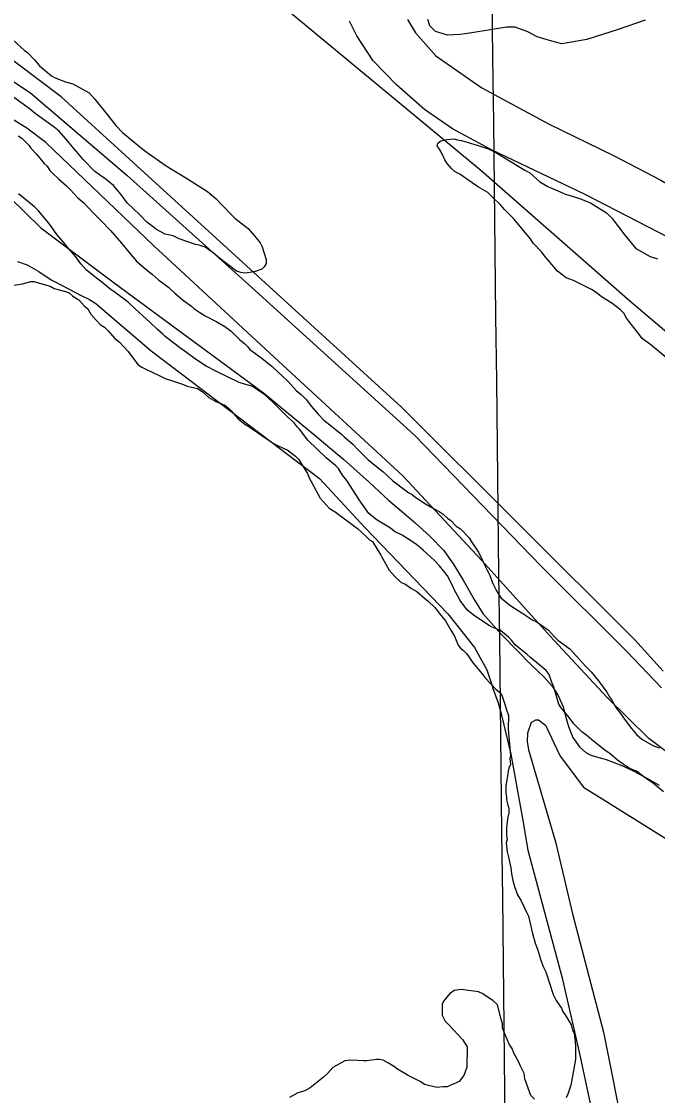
# Model space of a CAD drawing. Extents: x 3694830 to 3732949, y 415201 to 440970.
# Drawn here: x 3703884 to 3704350, y 430096 to 430884 of the extents above; entities that cross this region are included whole.
import ezdxf

# ---------------------------------------------------------------- set-up
doc = ezdxf.new("R2010")
doc.units = 0
for name, color, linetype in [('V-GRID-MAJR', 7, 'Continuous'), ('V-LEVE-TOET', 7, 'Continuous'), ('V-SITE-VEGE', 7, 'Continuous'), ('V-TOPO-SHOR', 7, 'Continuous')]:
    doc.layers.add(name, color=color, linetype=linetype)

msp = doc.modelspace()

# ---------------------------------------------------------------- linework, layer by layer
at = {"layer": 'V-GRID-MAJR'}
msp.add_spline([(3704347.28, 420679.41), (3704276.78, 426737.89), (3704206.26, 432798.3), (3704135.74, 438858.72), (3704135.72, 438860.65)], degree=3, dxfattribs=at)
at = {"layer": 'V-LEVE-TOET'}
for points in [[(3704358.39, 430725.16), (3704296.78, 430756.91), (3704228.13, 430789.53), (3704199.6, 430804.98), (3704178.94, 430819.16), (3704158.71, 430837.06), (3704141.38, 430854.96), (3704129.44, 430873.24), (3704124.1, 430884.04)], [(3704166.69, 430885.11), (3704172.45, 430875.55), (3704187.29, 430858.5), (3704221.18, 430835.15), (3704270.38, 430808.42), (3704317.52, 430785.43), (3704352.25, 430767.46), (3704384.08, 430748.68), (3704417.15, 430728.65), (3704482.83, 430679.89), (3704543.48, 430617.88), (3704596.28, 430559.23), (3704624.76, 430532.17), (3704652.41, 430506.36), (3704715.18, 430453.47), (3704786.23, 430400.95), (3704827.93, 430364.72), (3704856.01, 430340.99)], [(3703864.12, 430848.67), (3703890.57, 430831.15), (3703960.76, 430771.18), (3704052.41, 430688.74), (3704171.71, 430580.5), (3704264.55, 430484.38), (3704327.68, 430421.54), (3704352.85, 430395.32)], [(3704453.83, 430290.06), (3704413.31, 430310.95), (3704373.22, 430335.57), (3704343.47, 430358.07), (3704312.94, 430388.04), (3704273.75, 430430.06), (3704220.95, 430488.71), (3704163.2, 430550.7), (3704071.97, 430634.8), (3703980.75, 430719.31), (3703901.51, 430795.06), (3703887.46, 430805.48), (3703874.24, 430813.83)]]:
    msp.add_lwpolyline(points, dxfattribs=at)
at = {"layer": 'V-SITE-VEGE'}
for points in [[(3703877.1, 430870.65), (3703885.85, 430862.5), (3703887.87, 430861.14), (3703893.25, 430855.71), (3703896.95, 430851.3), (3703905.71, 430843.83), (3703908.41, 430842.46), (3703915.83, 430839.39), (3703921.23, 430838.02), (3703933.37, 430831.54), (3703937.4, 430826.79), (3703946.48, 430815.6), (3703952.87, 430807.46), (3703957.58, 430802.38), (3703971.72, 430790.82), (3703975.76, 430787.77), (3703989.58, 430777.91), (3704005.42, 430768.38), (3704019.91, 430759.19), (3704026.31, 430753.75), (3704029.67, 430750.02), (3704040.1, 430739.5), (3704046.5, 430734.4), (3704049.87, 430732.03), (3704055.59, 430725.24), (3704058.62, 430721.51), (3704059.96, 430718.46), (3704062.96, 430709.32), (3704062.95, 430706.28), (3704061.58, 430703.92), (3704059.89, 430702.24), (3704054.13, 430700.24), (3704047.71, 430699.25), (3704044.33, 430699.6), (3704041.29, 430700.63), (3704028.83, 430710.15), (3704024.11, 430714.22), (3704018.38, 430718.3), (3704014, 430719.67), (3704011.3, 430720.36), (3703999.15, 430724.47), (3703994.76, 430726.51), (3703989.02, 430727.89), (3703982.61, 430731.3), (3703977.56, 430735.04), (3703975.54, 430736.73), (3703970.16, 430742.16), (3703961.41, 430750.65), (3703959.73, 430752.69), (3703956.37, 430757.09), (3703950.99, 430763.54), (3703945.6, 430767.96), (3703937.51, 430773.73), (3703928.76, 430782.56), (3703924.06, 430788.32), (3703920.7, 430792.06), (3703917.67, 430796.12), (3703911.28, 430803.25), (3703907.57, 430806.31), (3703893.76, 430816.17), (3703889.38, 430819.9), (3703871.86, 430832.48)], [(3703881.19, 430800), (3703883.88, 430798.3), (3703889.27, 430792.87), (3703890.61, 430790.83), (3703894.65, 430786.42), (3703900.36, 430779.64), (3703902.38, 430777.6), (3703904.4, 430774.55), (3703906.08, 430772.86), (3703910.79, 430768.44), (3703916.52, 430763.35), (3703919.54, 430760.29), (3703924.93, 430754.52), (3703929.3, 430750.79), (3703931.66, 430748.41), (3703937.38, 430742.31), (3703941.75, 430737.89), (3703948.82, 430730.43), (3703956.89, 430721.27), (3703962.61, 430714.49), (3703965.29, 430711.09), (3703967.98, 430708.04), (3703975.06, 430701.93), (3703979.77, 430698.19), (3703984.15, 430694.45), (3703991.56, 430688.68), (3703995.94, 430684.6), (3704002.33, 430679.17), (3704008.4, 430674.75), (3704010.08, 430673.39), (3704014.46, 430670.33)], [(3704366.77, 430628.61), (3704344.88, 430646.61), (3704338.48, 430651.37), (3704335.79, 430655.1), (3704328.73, 430663.92), (3704326.72, 430666.97), (3704325.38, 430669.68), (3704322.68, 430672.39), (3704316.28, 430677.15), (3704308.87, 430681.91), (3704304.83, 430684.97), (3704301.46, 430687.35), (3704288.31, 430693.83), (3704282.91, 430695.88), (3704276.51, 430700.64), (3704267.09, 430711.83), (3704265.07, 430714.54), (3704258.68, 430721.33), (3704256.67, 430724.38), (3704244.23, 430739.3), (3704237.83, 430745.75), (3704234.47, 430749.49), (3704229.42, 430754.58), (3704225.39, 430758.31), (3704218.64, 430762.4), (3704213.92, 430765.46), (3704204.83, 430771.92), (3704201.46, 430773.62), (3704198.76, 430776), (3704195.73, 430779.73), (3704194.06, 430782.44), (3704191.71, 430787.18), (3704190.04, 430790.23), (3704188.36, 430792.6), (3704188.7, 430794.63), (3704191.08, 430796.31), (3704195.47, 430797.3)], [(3704195.47, 430797.3), (3704200.55, 430797.62), (3704203.25, 430796.93), (3704206.28, 430796.58), (3704210.33, 430795.21), (3704218.44, 430792.81), (3704226.53, 430790.07), (3704231.25, 430787.69), (3704252.49, 430774.75), (3704256.2, 430772.71), (3704263.61, 430766.26), (3704269.34, 430762.85), (3704282.49, 430757.05), (3704287.22, 430755.68), (3704292.62, 430753.97), (3704300.71, 430750.89), (3704312.51, 430743.41), (3704316.55, 430739.33), (3704325.96, 430727.13), (3704334.03, 430717.29), (3704344.48, 430711.5), (3704349.88, 430709.79)], [(3704257.05, 430417.18), (3704254.35, 430419.56), (3704245.6, 430426.69), (3704242.91, 430430.08), (3704240.55, 430432.46), (3704234.83, 430437.21), (3704227.4, 430440.29), (3704214.6, 430448.79), (3704210.89, 430451.85), (3704208.54, 430454.56), (3704205.18, 430459.31), (3704203.17, 430463.03), (3704201.16, 430466.42), (3704199.48, 430470.15), (3704195.79, 430477.26), (3704193.1, 430480.65), (3704190.08, 430484.72), (3704186.04, 430488.79), (3704178.3, 430495.92), (3704173.25, 430500.34), (3704166.85, 430504.42), (3704162.8, 430507.14), (3704157.07, 430509.87), (3704154.04, 430512.25), (3704144.26, 430518.03), (3704140.89, 430520.75), (3704138.2, 430523.13), (3704131.15, 430532.96), (3704129.13, 430536.35), (3704122.08, 430547.19), (3704119.06, 430551.26), (3704116.04, 430556.01), (3704114.02, 430558.04), (3704106.95, 430563.82), (3704093.48, 430576.72), (3704087.43, 430584.85), (3704085.75, 430586.55), (3704083.4, 430589.6), (3704078.69, 430594.02), (3704067.92, 430604.54), (3704061.86, 430610.31), (3704052.42, 430616.43), (3704047.02, 430617.81), (3704043.31, 430619.18), (3704026.11, 430627.36), (3704019.02, 430631.11), (3704011.28, 430636.21), (3704004.54, 430640.97), (3703999.48, 430644.71), (3703989.04, 430652.86), (3703987.36, 430654.56), (3703983.32, 430657.96), (3703977.6, 430663.39), (3703967.16, 430672.9), (3703961.77, 430677.99), (3703952.34, 430685.13), (3703948.3, 430687.85), (3703942.57, 430692.6), (3703938.53, 430695.66), (3703931.12, 430701.78), (3703927.09, 430706.19), (3703923.39, 430711.27), (3703918.35, 430717.04), (3703915.66, 430720.43), (3703909.6, 430727.55), (3703905.24, 430733.99), (3703902.54, 430737.38), (3703896.16, 430744.85), (3703893.13, 430747.9), (3703881.34, 430757.42)], [(3703878.25, 430690.41), (3703884.33, 430691.49), (3703890.42, 430693.12), (3703892.63, 430693.11), (3703900.36, 430690.87), (3703904.77, 430689.75), (3703907.53, 430688.08), (3703915.81, 430685.83), (3703918.57, 430684.71), (3703921.32, 430682.49), (3703925.73, 430679.71), (3703929.58, 430675.27), (3703932.33, 430673.05), (3703934.53, 430669.17), (3703938.38, 430664.73), (3703941.68, 430661.4), (3703944.44, 430659.73), (3703947.19, 430656.96), (3703952.14, 430651.41)], [(3704014.46, 430670.33), (3704018.17, 430667.95), (3704026.94, 430663.52), (3704032.67, 430660.11), (3704037.39, 430656.71), (3704043.78, 430650.26), (3704047.15, 430647.55), (3704049.5, 430645.17), (3704050.85, 430643.48), (3704060.95, 430636), (3704067.35, 430630.9), (3704079.13, 430619.7), (3704085.19, 430612.91), (3704088.56, 430610.2), (3704092.6, 430606.46), (3704095.95, 430601.72), (3704101.33, 430595.61), (3704105.37, 430591.54), (3704109.75, 430588.14), (3704118.51, 430581), (3704120.19, 430579.3), (3704126.59, 430573.87), (3704130.63, 430569.46), (3704137.69, 430562.33), (3704148.47, 430553.84), (3704155.88, 430547.05), (3704159.58, 430544.33), (3704161.6, 430542.63), (3704167.67, 430538.21), (3704170.03, 430536.85), (3704172.05, 430535.15), (3704179.8, 430530.05), (3704184.52, 430527.33), (3704189.92, 430524.6), (3704192.61, 430522.56), (3704195.98, 430519.5), (3704198.33, 430517.8), (3704202.37, 430513.73), (3704205.4, 430511.69)], [(3703952.14, 430651.41), (3703955.44, 430648.63), (3703961.49, 430641.98), (3703969.19, 430632), (3703971.94, 430630.33), (3703975.25, 430628.66), (3703984.62, 430624.19), (3703989.04, 430621.97), (3703992.9, 430620.84), (3704002.28, 430617.49), (3704005.04, 430616.37), (3704012.77, 430614.68), (3704016.08, 430612.45), (3704021.03, 430608.01), (3704025.99, 430605.23), (3704032.61, 430602.43), (3704035.36, 430600.21), (3704037.02, 430598.55), (3704042.52, 430592.45), (3704047.47, 430588.56), (3704050.23, 430586.89), (3704062.9, 430577.99), (3704068.96, 430574.1), (3704072.27, 430572.42), (3704078.34, 430569.64), (3704084.4, 430565.19), (3704086.6, 430562.97), (3704093.19, 430552.44), (3704094.28, 430549.67), (3704102.5, 430534.17), (3704109.1, 430526.95), (3704113.51, 430524.17), (3704130.04, 430511.94), (3704136.09, 430506.39), (3704138.84, 430503.61), (3704141.05, 430502.5), (3704147.09, 430492.53), (3704153.12, 430481.45), (3704156.97, 430477.01), (3704161.92, 430472.57), (3704164.68, 430471.45), (3704169.64, 430468.11), (3704173.5, 430465.89), (3704179, 430460.89), (3704181.76, 430458.67), (3704186.71, 430454.23), (3704190.01, 430449.79), (3704194.41, 430444.25), (3704198.25, 430437.6), (3704200.99, 430433.17), (3704203.73, 430426.52), (3704205.38, 430424.3), (3704207.58, 430422.64), (3704209.78, 430420.42), (3704214.72, 430413.21), (3704221.32, 430405.45), (3704223.52, 430402.68), (3704231.22, 430394.35), (3704233.97, 430392.13), (3704235.62, 430389.91), (3704237.81, 430383.27), (3704238.9, 430379.95), (3704240.54, 430374.97), (3704240.49, 430365.02), (3704241.01, 430356.73), (3704242.06, 430345.68), (3704241.5, 430343.47), (3704242.04, 430339.04), (3704240.92, 430336.29), (3704240.36, 430334.08), (3704239.79, 430330.76), (3704239.22, 430326.35), (3704238.65, 430323.03), (3704238.64, 430320.27), (3704238.63, 430318.06), (3704239.17, 430315.29), (3704239.16, 430313.08), (3704240.25, 430309.21), (3704240.79, 430306.99), (3704240.78, 430303.68), (3704240.21, 430300.37), (3704239.65, 430297.06), (3704239.08, 430292.64), (3704239.05, 430287.11), (3704239.59, 430283.79), (3704239.03, 430281.58), (3704239.55, 430274.95), (3704240.64, 430271.08), (3704242.27, 430263.33), (3704242.8, 430258.91), (3704243.88, 430253.93), (3704244.97, 430249.51), (3704247.15, 430243.42), (3704249.9, 430238.98), (3704253.73, 430230.68), (3704255.38, 430227.91), (3704258.09, 430215.18), (3704260.27, 430207.99), (3704261.91, 430203.57), (3704264.08, 430196.37), (3704265.72, 430191.39)], [(3704205.4, 430511.69), (3704211.8, 430505.24), (3704213.48, 430502.19), (3704218.51, 430494.74), (3704221.53, 430488.64), (3704223.2, 430484.92), (3704224.88, 430481.53), (3704226.56, 430478.82), (3704229.23, 430471.71), (3704231.24, 430467.31), (3704233.25, 430463.92), (3704235.27, 430460.87), (3704242.34, 430455.43), (3704247.73, 430452.03), (3704251.1, 430449.65), (3704258.51, 430444.89), (3704260.88, 430443.86), (3704269.98, 430437.4), (3704274.35, 430432.65), (3704276.7, 430430.28), (3704285.46, 430423.82), (3704287.82, 430421.44), (3704297.24, 430410.92), (3704301.27, 430406.85), (3704304.3, 430403.12), (3704306.65, 430400.41), (3704308, 430398.38), (3704312.7, 430391.93), (3704314.71, 430388.55), (3704316.39, 430386.17), (3704319.41, 430380.75), (3704322.77, 430376.34), (3704326.13, 430371.6), (3704330.84, 430365.5), (3704334.53, 430361.09), (3704338.24, 430357.69), (3704346.33, 430352.93), (3704351.05, 430351.22)], [(3704354.29, 430319.1), (3704346.89, 430325.21), (3704343.18, 430327.59), (3704339.81, 430329.97), (3704334.42, 430334.05), (3704331.72, 430335.08), (3704329.02, 430336.44), (3704324.64, 430339.16), (3704320.6, 430342.22), (3704314.87, 430346.98), (3704311.5, 430349.36), (3704305.1, 430354.45), (3704303.08, 430355.81), (3704298.03, 430360.23), (3704294.33, 430362.95), (3704288.61, 430368.72), (3704284.24, 430374.48), (3704279.19, 430380.59), (3704277.52, 430383.3), (3704273.85, 430395.82), (3704272.18, 430399.88), (3704270.51, 430404.96), (3704268.16, 430408.01), (3704257.05, 430417.18)], [(3704265.72, 430191.39), (3704267.91, 430186.96), (3704273.37, 430170.36), (3704275.56, 430165.93), (3704279.41, 430160.39), (3704280.5, 430157.62), (3704282.15, 430155.4), (3704286.54, 430148.2), (3704287.62, 430144.32), (3704288.72, 430142.11), (3704289.79, 430133.26), (3704289.74, 430122.76), (3704286.92, 430107.85), (3704286.35, 430103.99), (3704284.11, 430097.37), (3704282.99, 430094.61)], [(3704259.78, 430093.6), (3704257.02, 430096.38), (3704255.93, 430099.14), (3704252.66, 430108.55), (3704252.12, 430112.42), (3704249.38, 430117.96), (3704248.29, 430120.73), (3704244.45, 430127.38), (3704243.36, 430130.7), (3704241.16, 430134.02), (3704236.24, 430145.65), (3704236.25, 430148.96), (3704235.16, 430152.29), (3704232.44, 430162.79), (3704229.14, 430166.12), (3704221.43, 430171.13), (3704218.67, 430172.25), (3704205.96, 430173.96), (3704200.99, 430173.43), (3704197.66, 430171.23), (3704193.22, 430165.72), (3704192.1, 430163.52), (3704192.07, 430155.23), (3704194.26, 430150.8), (3704197.01, 430148.03), (3704206.91, 430137.48), (3704210.2, 430131.94), (3704210.14, 430117.02), (3704207.9, 430110.95), (3704204.57, 430106.55), (3704195.71, 430102.72), (3704192.4, 430102.73), (3704187.97, 430102.2), (3704179.14, 430104.45), (3704175.83, 430106.67), (3704167.01, 430111.13), (3704159.29, 430115.58), (3704157.09, 430117.25), (3704152.68, 430120.03), (3704148.82, 430122.26), (3704146.06, 430122.82), (3704143.85, 430122.83), (3704136.66, 430121.76), (3704134.45, 430121.77), (3704125.61, 430122.36), (3704120.64, 430121.83), (3704111.77, 430116.89), (3704107.89, 430112.49), (3704105.11, 430109.74), (3704095.13, 430102.04), (3704091.25, 430099.85), (3704086.27, 430098.21), (3704080.18, 430094.92)]]:
    msp.add_lwpolyline(points, dxfattribs=at)
at = {"layer": 'V-TOPO-SHOR'}
for p, q in [((3704076.81, 430893.53), (3704220.29, 430774.85)), ((3703912.72, 430828.59), (3703852.46, 430873.97)), ((3704162.22, 430600.89), (3703912.72, 430828.59)), ((3704220.29, 430774.85), (3704329.67, 430679)), ((3704329.67, 430679), (3704445.16, 430580.24)), ((3704333.29, 430430.38), (3704162.22, 430600.89)), ((3704354.01, 430407.47), (3704333.29, 430430.38))]:
    msp.add_line(p, q, dxfattribs=at)
for points in [[(3704340.7, 430884.65), (3704321.02, 430877.79), (3704297.96, 430870.54), (3704279.69, 430867.44), (3704272.35, 430869.26), (3704261.64, 430872.48), (3704254.71, 430876.08), (3704245.4, 430879.49), (3704239.04, 430879.52), (3704213.82, 430875.46), (3704205.08, 430874.11), (3704195.94, 430873.75), (3704187.02, 430876.37), (3704183.07, 430880.55), (3704181.5, 430885.32)], [(3703875.22, 430754.59), (3703897.92, 430732.49), (3703951.47, 430692.03), (3704060.99, 430611.39)], [(3703880.77, 430707.79), (3703887.9, 430705.38), (3703896.4, 430700.39), (3703905.49, 430694.4), (3703914.39, 430689.61), (3703927.45, 430682.81), (3703933.58, 430679.81), (3703938.12, 430677.02), (3703978.62, 430642.35), (3704102.12, 430548.66), (3704135.66, 430512.44), (3704196.25, 430449.54), (3704215.77, 430424.88), (3704224.62, 430408.39), (3704229.13, 430395.29)], [(3704060.99, 430611.39), (3704098.92, 430580.31), (3704119.86, 430562.58), (3704138.62, 430545.65), (3704152.64, 430532.9), (3704165.48, 430521.95), (3704172.19, 430516.17), (3704183.25, 430506.21), (3704193.31, 430495.86), (3704200.6, 430485.52), (3704207.3, 430474.19), (3704215.37, 430459.88), (3704221.86, 430449.75), (3704235.48, 430434.43), (3704246.93, 430422.68), (3704256.99, 430412.33), (3704266.66, 430402.97), (3704272.58, 430396.41), (3704276.92, 430389.65), (3704280.65, 430381.31), (3704282.99, 430372.77), (3704284.55, 430366.82), (3704287.69, 430358.88), (3704292.61, 430351.92), (3704297.35, 430347.74), (3704300.52, 430346.14), (3704304.08, 430344.93), (3704308.83, 430343.72), (3704312.2, 430342.72), (3704317.35, 430340.71), (3704324.87, 430337.71), (3704332.58, 430334.11), (3704342.47, 430328.71), (3704350.97, 430323.92)], [(3704651.67, 428599.56), (3704598.12, 428819.15), (3704546.74, 429023.89), (3704497.92, 429213.79), (3704467.57, 429361.73), (3704436.68, 429476.47), (3704411.82, 429589.08), (3704387.78, 429709.95), (3704353.77, 429863.03), (3704318.93, 430005.48), (3704307.87, 430057.51), (3704292.54, 430128.2), (3704280.56, 430181.29), (3704255.1, 430276.04), (3704251.51, 430296.67), (3704242.67, 430346.59), (3704235.83, 430375.1), (3704233.24, 430384.04), (3704229.13, 430395.29)], [(3704257.2, 430369.89), (3704254.54, 430362.03), (3704254.39, 430355.99), (3704255.28, 430349.69), (3704274.95, 430282.39), (3704287.46, 430229.43), (3704310.33, 430142.83), (3704326.39, 430061.89), (3704340.16, 429996.85), (3704343.13, 429984.5), (3704344.94, 429977.27), (3704345.97, 429972.28), (3704348.68, 429960.85), (3704352.04, 429949.94), (3704354.89, 429940.74), (3704361.11, 429920.76), (3704376.19, 429854.79), (3704398.6, 429752.44), (3704409.84, 429711.43), (3704418.83, 429663.48), (3704436.67, 429598.42), (3704456.62, 429503.95)], [(3704257.2, 430369.89), (3704260.58, 430371.67), (3704262.57, 430371.66), (3704267.72, 430367.86), (3704278.54, 430345.19), (3704295.51, 430322.49), (3704365.82, 430278.62), (3704469.61, 430223.59), (3704565.14, 430189.05), (3704593.46, 430175.03), (3704646.15, 430147.21), (3704685.76, 430126.4), (3704711.71, 430114.58), (3704724, 430110.56), (3704732.93, 430109.53), (3704746.84, 430111.66), (3704767.11, 430117.52), (3704795.37, 430133.47), (3704807.92, 430143.74), (3704822.64, 430152.61), (3704827.21, 430153.58), (3704834.56, 430154.94), (3704839.92, 430155.32)]]:
    msp.add_lwpolyline(points, dxfattribs=at)

doc.saveas('drawing.dxf')
